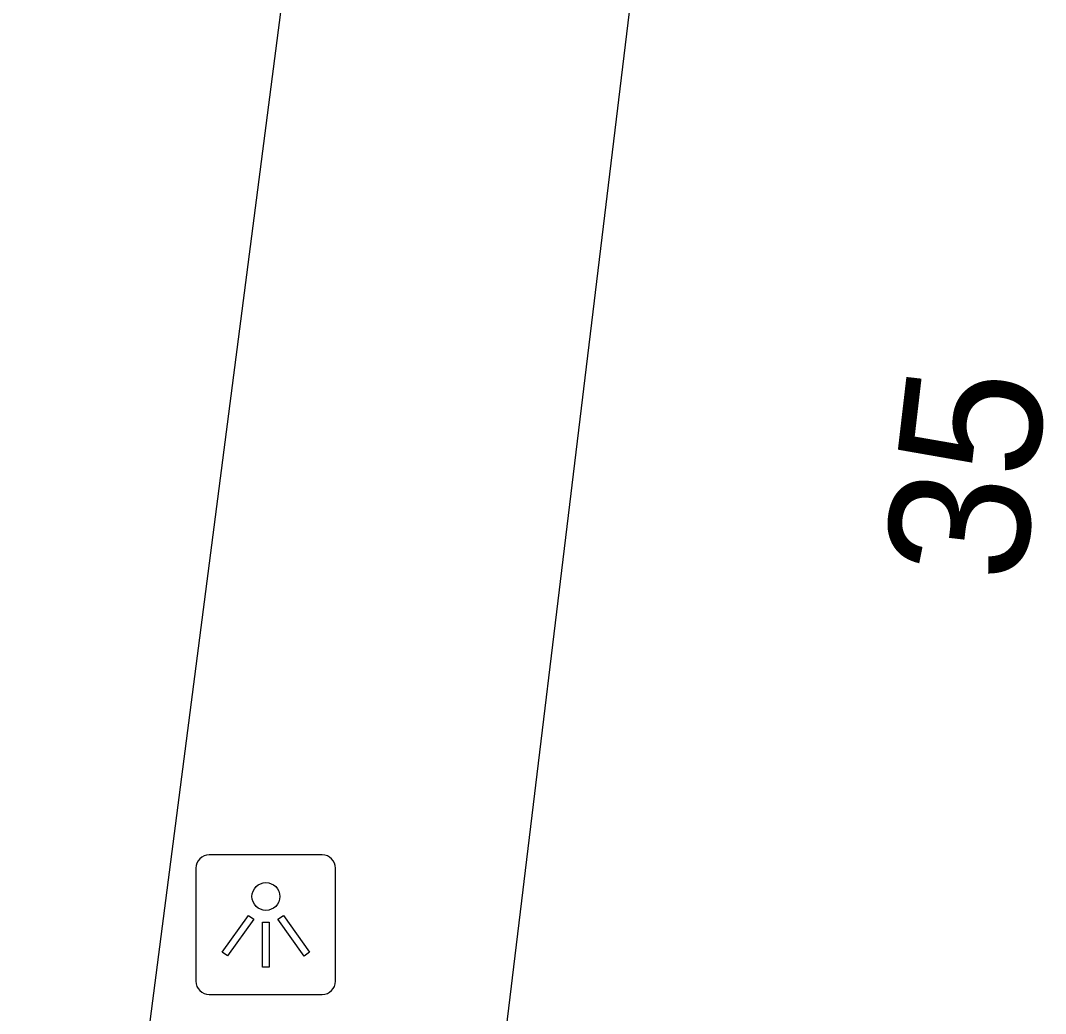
# Model space of a CAD drawing. Extents: x 161696 to 162377, y 380761 to 381673.
# Drawn here: x 162216.38 to 162223.7, y 381238.26 to 381245.36 of the extents above; entities that cross this region are included whole.
import ezdxf

# ---------------------------------------------------------------- set-up
doc = ezdxf.new("R2010")
doc.units = 0
for name, color, linetype in [('IMGEO_Lichtpunt', 7, 'Continuous'), ('IMGEO_Pand', 7, 'Continuous'), ('IMGEO_Pand_nummerreeks', 7, 'Continuous'), ('IMGEO_Rijbaan_lokaal_open', 7, 'Continuous')]:
    doc.layers.add(name, color=color, linetype=linetype)

msp = doc.modelspace()

# ---------------------------------------------------------------- linework, layer by layer
at = {"layer": 'IMGEO_Lichtpunt'}
for p, q in [((162218.5356, 381239.3961), (162217.7285, 381239.3961)), ((162218.5356, 381239.3961), (162217.7285, 381239.3961)), ((162217.6338, 381239.3015), (162217.6338, 381238.4943)), ((162217.6338, 381239.3015), (162217.6338, 381238.4943)), ((162218.6303, 381238.4943), (162218.6303, 381239.3015)), ((162218.6303, 381238.4943), (162218.6303, 381239.3015)), ((162217.7285, 381238.3997), (162218.5356, 381238.3997)), ((162217.7285, 381238.3997), (162218.5356, 381238.3997))]:
    msp.add_line(p, q, dxfattribs=at)
for points in [[(162218.0082, 381238.9648), (162218.0467, 381238.9373), (162217.8594, 381238.6749), (162217.8209, 381238.7024), (162218.0082, 381238.9648)], [(162218.1097, 381238.9171), (162218.157, 381238.9171), (162218.157, 381238.5947), (162218.1097, 381238.5947), (162218.1097, 381238.9171)], [(162218.2196, 381238.9371), (162218.2582, 381238.9645), (162218.4449, 381238.7016), (162218.4063, 381238.6742), (162218.2196, 381238.9371)]]:
    msp.add_lwpolyline(points, dxfattribs=at)
msp.add_circle((162218.1334, 381239.0994), 0.0994, dxfattribs=at)
for centre, start, end in [((162217.7285, 381239.3015), 90, 180), ((162217.7285, 381239.3015), 90, 180), ((162218.5356, 381239.3015), 0, 90), ((162218.5356, 381239.3015), 0, 90), ((162217.7285, 381238.4943), 180, 270), ((162217.7285, 381238.4943), 180, 270), ((162218.5356, 381238.4943), 270, 0), ((162218.5356, 381238.4943), 270, 360)]:
    msp.add_arc(centre, 0.0946, start, end, dxfattribs=at)
at = {"layer": 'IMGEO_Pand'}
msp.add_lwpolyline([(162218.981, 381230.963), (162219.766, 381237.456), (162221.284, 381250), (162221.768, 381253.998)], dxfattribs=at)
at = {"layer": 'IMGEO_Rijbaan_lokaal_open'}
msp.add_lwpolyline([(162218.376, 381246.483), (162216.572, 381232.544), (162216.399, 381231.305), (162216.389, 381231.225), (162216.381, 381231.145)], dxfattribs=at)

# ---------------------------------------------------------------- texts
at = {"layer": 'IMGEO_Pand_nummerreeks'}
msp.add_text('35', height=1, rotation=83.32525, dxfattribs=at).set_placement((162223.5408, 381241.3252))

doc.saveas('drawing.dxf')
